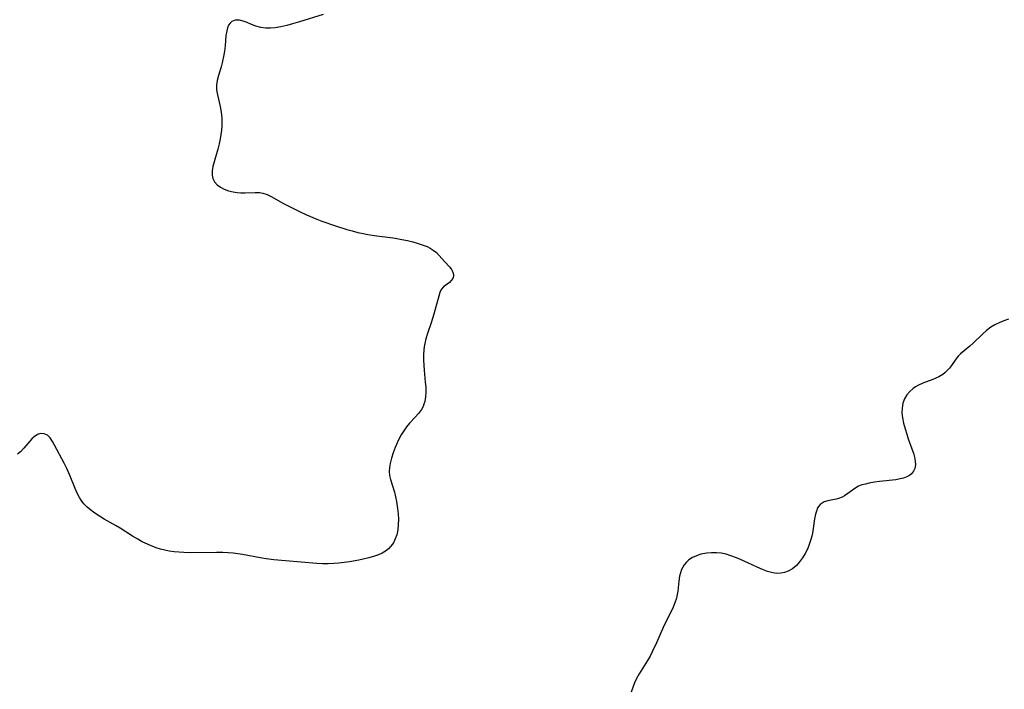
# Model space of a CAD drawing. Header units: metres. Extents: x 1073367 to 1082519, y 1569854 to 1574957.
# Tile 400 of 656: x 1076322 to 1076628, y 1574066 to 1574274. Entities that reach past the tile are written whole.
import ezdxf

# ---------------------------------------------------------------- set-up
doc = ezdxf.new("R2010")
doc.units = ezdxf.units.M
doc.layers.add('CGG_CurvaNivelLidar_v1', color=253, linetype='Continuous', lineweight=30)

msp = doc.modelspace()

# ---------------------------------------------------------------- linework, layer by layer
at = {"layer": 'CGG_CurvaNivelLidar_v1'}
for p, q in [((1076389.053, 1574273.5165, 67.5), (1076387.9899, 1574273.0964, 67.5)), ((1076389.6825, 1574273.58, 67.5), (1076389.053, 1574273.5165, 67.5)), ((1076390.3434, 1574273.5426, 67.5), (1076389.6825, 1574273.58, 67.5)), ((1076391.5073, 1574273.2825, 67.5), (1076390.3434, 1574273.5426, 67.5)), ((1076416.2799, 1574275.3594, 67.5), (1076408.9917, 1574272.9925, 67.5)), ((1076386.6179, 1574271.1731, 67.5), (1076386.382, 1574270.2269, 67.5)), ((1076386.9679, 1574271.9961, 67.5), (1076386.6179, 1574271.1731, 67.5)), ((1076387.4197, 1574272.618, 67.5), (1076386.9679, 1574271.9961, 67.5)), ((1076387.9899, 1574273.0964, 67.5), (1076387.4197, 1574272.618, 67.5)), ((1076392.7006, 1574272.8417, 67.5), (1076391.5073, 1574273.2825, 67.5)), ((1076394.0546, 1574272.2338, 67.5), (1076392.7006, 1574272.8417, 67.5)), ((1076395.4731, 1574271.6502, 67.5), (1076394.0546, 1574272.2338, 67.5)), ((1076396.9448, 1574271.2426, 67.5), (1076395.4731, 1574271.6502, 67.5)), ((1076398.5011, 1574271.0438, 67.5), (1076396.9448, 1574271.2426, 67.5)), ((1076399.9566, 1574271.0649, 67.5), (1076398.5011, 1574271.0438, 67.5)), ((1076401.4548, 1574271.2283, 67.5), (1076399.9566, 1574271.0649, 67.5)), ((1076403.2172, 1574271.5234, 67.5), (1076401.4548, 1574271.2283, 67.5)), ((1076405.0175, 1574271.9072, 67.5), (1076403.2172, 1574271.5234, 67.5)), ((1076406.8399, 1574272.3678, 67.5), (1076405.0175, 1574271.9072, 67.5)), ((1076408.9917, 1574272.9925, 67.5), (1076406.8399, 1574272.3678, 67.5)), ((1076386.1701, 1574268.7792, 67.5), (1076385.8816, 1574265.5596, 67.5)), ((1076386.382, 1574270.2269, 67.5), (1076386.1701, 1574268.7792, 67.5)), ((1076385.8816, 1574265.5596, 67.5), (1076385.6992, 1574263.9657, 67.5)), ((1076385.5029, 1574262.7776, 67.5), (1076384.9704, 1574260.3313, 67.5)), ((1076385.6992, 1574263.9657, 67.5), (1076385.5029, 1574262.7776, 67.5)), ((1076384.6487, 1574259.0924, 67.5), (1076383.8133, 1574256.3523, 67.5)), ((1076384.9704, 1574260.3313, 67.5), (1076384.6487, 1574259.0924, 67.5)), ((1076383.8133, 1574256.3523, 67.5), (1076383.401, 1574254.8628, 67.5)), ((1076383.401, 1574254.8628, 67.5), (1076383.1884, 1574253.3823, 67.5)), ((1076383.1884, 1574253.3823, 67.5), (1076383.264, 1574251.8955, 67.5)), ((1076383.264, 1574251.8955, 67.5), (1076383.5438, 1574250.3687, 67.5)), ((1076383.5438, 1574250.3687, 67.5), (1076384.3537, 1574246.7908, 67.5)), ((1076384.3537, 1574246.7908, 67.5), (1076384.6694, 1574245.015, 67.5)), ((1076384.6694, 1574245.015, 67.5), (1076384.863, 1574243.1966, 67.5)), ((1076384.863, 1574243.1966, 67.5), (1076384.8943, 1574242.0083, 67.5)), ((1076384.8564, 1574240.8088, 67.5), (1076384.7434, 1574239.4509, 67.5)), ((1076384.8943, 1574242.0083, 67.5), (1076384.8564, 1574240.8088, 67.5)), ((1076384.3354, 1574236.7322, 67.5), (1076384.0005, 1574235.1342, 67.5)), ((1076384.5668, 1574238.0901, 67.5), (1076384.3354, 1574236.7322, 67.5)), ((1076384.7434, 1574239.4509, 67.5), (1076384.5668, 1574238.0901, 67.5)), ((1076384.0005, 1574235.1342, 67.5), (1076383.61, 1574233.5604, 67.5)), ((1076383.61, 1574233.5604, 67.5), (1076382.4852, 1574229.6114, 67.5)), ((1076382.1244, 1574228.1586, 67.5), (1076381.8913, 1574226.7789, 67.5)), ((1076382.4852, 1574229.6114, 67.5), (1076382.1244, 1574228.1586, 67.5)), ((1076381.8913, 1574226.7789, 67.5), (1076381.8529, 1574225.4916, 67.5)), ((1076381.8529, 1574225.4916, 67.5), (1076382.0661, 1574224.3866, 67.5)), ((1076382.0661, 1574224.3866, 67.5), (1076382.6048, 1574223.3659, 67.5)), ((1076382.6048, 1574223.3659, 67.5), (1076383.4181, 1574222.4786, 67.5)), ((1076383.4181, 1574222.4786, 67.5), (1076384.444, 1574221.7199, 67.5)), ((1076384.444, 1574221.7199, 67.5), (1076385.6337, 1574221.0935, 67.5)), ((1076385.6337, 1574221.0935, 67.5), (1076386.9646, 1574220.6035, 67.5)), ((1076386.9646, 1574220.6035, 67.5), (1076388.3857, 1574220.2626, 67.5)), ((1076388.3857, 1574220.2626, 67.5), (1076389.5861, 1574220.0973, 67.5)), ((1076389.5861, 1574220.0973, 67.5), (1076390.8066, 1574220.0184, 67.5)), ((1076390.8066, 1574220.0184, 67.5), (1076392.0301, 1574220.0103, 67.5)), ((1076392.0301, 1574220.0103, 67.5), (1076395.1711, 1574220.1162, 67.5)), ((1076395.1711, 1574220.1162, 67.5), (1076396.6935, 1574220.0323, 67.5)), ((1076396.6935, 1574220.0323, 67.5), (1076397.6228, 1574219.8634, 67.5)), ((1076397.6228, 1574219.8634, 67.5), (1076398.8937, 1574219.45, 67.5)), ((1076398.8937, 1574219.45, 67.5), (1076400.1414, 1574218.877, 67.5)), ((1076400.1414, 1574218.877, 67.5), (1076404.0353, 1574216.7156, 67.5)), ((1076404.0353, 1574216.7156, 67.5), (1076406.8965, 1574215.1986, 67.5)), ((1076406.8965, 1574215.1986, 67.5), (1076408.957, 1574214.1552, 67.5)), ((1076408.957, 1574214.1552, 67.5), (1076411.164, 1574213.1198, 67.5)), ((1076411.164, 1574213.1198, 67.5), (1076414.3299, 1574211.7875, 67.5)), ((1076414.3299, 1574211.7875, 67.5), (1076415.9416, 1574211.1742, 67.5)), ((1076415.9416, 1574211.1742, 67.5), (1076420.0998, 1574209.7508, 67.5)), ((1076420.0998, 1574209.7508, 67.5), (1076423.6113, 1574208.6499, 67.5)), ((1076423.6113, 1574208.6499, 67.5), (1076425.3156, 1574208.1553, 67.5)), ((1076425.3156, 1574208.1553, 67.5), (1076427.0286, 1574207.7015, 67.5)), ((1076427.0286, 1574207.7015, 67.5), (1076428.7543, 1574207.3073, 67.5)), ((1076428.7543, 1574207.3073, 67.5), (1076430.1665, 1574207.0424, 67.5)), ((1076430.1665, 1574207.0424, 67.5), (1076432.9656, 1574206.6334, 67.5)), ((1076432.9656, 1574206.6334, 67.5), (1076437.1905, 1574206.0958, 67.5)), ((1076437.1905, 1574206.0958, 67.5), (1076438.646, 1574205.8739, 67.5)), ((1076438.646, 1574205.8739, 67.5), (1076440.7442, 1574205.4921, 67.5)), ((1076440.7442, 1574205.4921, 67.5), (1076442.4726, 1574205.1355, 67.5)), ((1076442.4726, 1574205.1355, 67.5), (1076444.1649, 1574204.7405, 67.5)), ((1076444.1649, 1574204.7405, 67.5), (1076445.8038, 1574204.2927, 67.5)), ((1076445.8038, 1574204.2927, 67.5), (1076447.3669, 1574203.7736, 67.5)), ((1076447.3669, 1574203.7736, 67.5), (1076448.5697, 1574203.2809, 67.5)), ((1076448.5697, 1574203.2809, 67.5), (1076449.5581, 1574202.7838, 67.5)), ((1076449.5581, 1574202.7838, 67.5), (1076450.4614, 1574202.2174, 67.5)), ((1076450.4614, 1574202.2174, 67.5), (1076451.4359, 1574201.4265, 67.5)), ((1076451.4359, 1574201.4265, 67.5), (1076452.2875, 1574200.5705, 67.5)), ((1076452.2875, 1574200.5705, 67.5), (1076453.9155, 1574198.6645, 67.5)), ((1076453.9155, 1574198.6645, 67.5), (1076455.5665, 1574196.927, 67.5)), ((1076455.5665, 1574196.927, 67.5), (1076456.1557, 1574196.1718, 67.5)), ((1076456.1557, 1574196.1718, 67.5), (1076456.5831, 1574195.3982, 67.5)), ((1076456.5831, 1574195.3982, 67.5), (1076456.776, 1574194.663, 67.5)), ((1076456.7741, 1574194.1952, 67.5), (1076456.6604, 1574193.7391, 67.5)), ((1076456.776, 1574194.663, 67.5), (1076456.7741, 1574194.1952, 67.5)), ((1076455.4601, 1574192.1856, 67.5), (1076453.6902, 1574190.7904, 67.5)), ((1076456.0514, 1574192.7659, 67.5), (1076455.4601, 1574192.1856, 67.5)), ((1076456.5042, 1574193.4007, 67.5), (1076456.0514, 1574192.7659, 67.5)), ((1076456.6604, 1574193.7391, 67.5), (1076456.5042, 1574193.4007, 67.5)), ((1076452.1554, 1574187.9435, 67.5), (1076451.2942, 1574184.5813, 67.5)), ((1076452.4906, 1574189.0238, 67.5), (1076452.1554, 1574187.9435, 67.5)), ((1076452.9431, 1574189.942, 67.5), (1076452.4906, 1574189.0238, 67.5)), ((1076453.6902, 1574190.7904, 67.5), (1076452.9431, 1574189.942, 67.5)), ((1076450.6688, 1574182.366, 67.5), (1076449.8067, 1574179.642, 67.5)), ((1076451.2942, 1574184.5813, 67.5), (1076450.6688, 1574182.366, 67.5)), ((1076449.8067, 1574179.642, 67.5), (1076448.698, 1574176.3404, 67.5)), ((1076624.746, 1574179.0187, 68), (1076623.4919, 1574178.2542, 68)), ((1076626.0621, 1574179.6792, 68), (1076624.746, 1574179.0187, 68)), ((1076627.4762, 1574180.2717, 68), (1076626.0621, 1574179.6792, 68)), ((1076628.915, 1574180.7581, 68), (1076627.4762, 1574180.2717, 68)), ((1076448.698, 1574176.3404, 67.5), (1076448.1831, 1574174.649, 67.5)), ((1076620.8793, 1574176.1095, 68), (1076618.0151, 1574173.3668, 68)), ((1076622.1457, 1574177.2333, 68), (1076620.8793, 1574176.1095, 68)), ((1076623.4919, 1574178.2542, 68), (1076622.1457, 1574177.2333, 68)), ((1076447.8379, 1574173.2301, 67.5), (1076447.6651, 1574172.2372, 67.5)), ((1076448.1831, 1574174.649, 67.5), (1076447.8379, 1574173.2301, 67.5)), ((1076618.0151, 1574173.3668, 68), (1076616.9201, 1574172.3939, 68)), ((1076447.4507, 1574169.6631, 67.5), (1076447.4454, 1574168.0832, 67.5)), ((1076447.5452, 1574171.2336, 67.5), (1076447.4507, 1574169.6631, 67.5)), ((1076447.6651, 1574172.2372, 67.5), (1076447.5452, 1574171.2336, 67.5)), ((1076614.0915, 1574170.0405, 68), (1076613.3373, 1574169.2834, 68)), ((1076616.9201, 1574172.3939, 68), (1076614.0915, 1574170.0405, 68)), ((1076447.4454, 1574168.0832, 67.5), (1076447.5072, 1574166.5027, 67.5)), ((1076447.5072, 1574166.5027, 67.5), (1076447.6175, 1574164.9303, 67.5)), ((1076611.2882, 1574166.4279, 68), (1076610.6026, 1574165.5438, 68)), ((1076612.5998, 1574168.3358, 68), (1076611.2882, 1574166.4279, 68)), ((1076613.3373, 1574169.2834, 68), (1076612.5998, 1574168.3358, 68)), ((1076447.6175, 1574164.9303, 67.5), (1076447.9973, 1574161.2269, 67.5)), ((1076608.5416, 1574163.6222, 68), (1076607.3322, 1574162.9028, 68)), ((1076609.2177, 1574164.1382, 68), (1076608.5416, 1574163.6222, 68)), ((1076609.8397, 1574164.7064, 68), (1076609.2177, 1574164.1382, 68)), ((1076610.6026, 1574165.5438, 68), (1076609.8397, 1574164.7064, 68)), ((1076447.9973, 1574161.2269, 67.5), (1076448.1177, 1574159.6707, 67.5)), ((1076602.319, 1574160.9166, 68), (1076600.7958, 1574160.2268, 68)), ((1076605.4921, 1574162.0815, 68), (1076602.319, 1574160.9166, 68)), ((1076606.4294, 1574162.4706, 68), (1076605.4921, 1574162.0815, 68)), ((1076607.3322, 1574162.9028, 68), (1076606.4294, 1574162.4706, 68)), ((1076448.1485, 1574158.1397, 67.5), (1076448.0617, 1574156.6508, 67.5)), ((1076448.1177, 1574159.6707, 67.5), (1076448.1485, 1574158.1397, 67.5)), ((1076597.3894, 1574157.2865, 68), (1076596.6819, 1574156.0904, 68)), ((1076598.2827, 1574158.3585, 68), (1076597.3894, 1574157.2865, 68)), ((1076599.3331, 1574159.2931, 68), (1076598.2827, 1574158.3585, 68)), ((1076600.0429, 1574159.7891, 68), (1076599.3331, 1574159.2931, 68)), ((1076600.7958, 1574160.2268, 68), (1076600.0429, 1574159.7891, 68)), ((1076447.5943, 1574154.4252, 67.5), (1076447.3029, 1574153.6864, 67.5)), ((1076447.8224, 1574155.2238, 67.5), (1076447.5943, 1574154.4252, 67.5)), ((1076448.0617, 1574156.6508, 67.5), (1076447.8224, 1574155.2238, 67.5)), ((1076596.1653, 1574154.6868, 68), (1076595.9045, 1574153.1855, 68)), ((1076596.6819, 1574156.0904, 68), (1076596.1653, 1574154.6868, 68)), ((1076445.8692, 1574151.4926, 67.5), (1076444.8216, 1574150.3452, 67.5)), ((1076446.78, 1574152.7219, 67.5), (1076445.8692, 1574151.4926, 67.5)), ((1076447.3029, 1574153.6864, 67.5), (1076446.78, 1574152.7219, 67.5)), ((1076595.9045, 1574153.1855, 68), (1076595.8919, 1574151.694, 68)), ((1076595.8919, 1574151.694, 68), (1076596.0623, 1574150.1596, 68)), ((1076443.071, 1574148.5066, 67.5), (1076442.1759, 1574147.3788, 67.5)), ((1076444.8216, 1574150.3452, 67.5), (1076443.071, 1574148.5066, 67.5)), ((1076596.0623, 1574150.1596, 68), (1076596.3948, 1574148.4774, 68)), ((1076596.3948, 1574148.4774, 68), (1076596.8397, 1574146.7816, 68)), ((1076328.6695, 1574145.3013, 67.5), (1076327.6568, 1574144.9562, 67.5)), ((1076329.7568, 1574145.2321, 67.5), (1076328.6695, 1574145.3013, 67.5)), ((1076330.7719, 1574144.73, 67.5), (1076329.7568, 1574145.2321, 67.5)), ((1076441.3443, 1574146.1614, 67.5), (1076440.5667, 1574144.8772, 67.5)), ((1076442.1759, 1574147.3788, 67.5), (1076441.3443, 1574146.1614, 67.5)), ((1076596.8397, 1574146.7816, 68), (1076597.3638, 1574145.0901, 68)), ((1076597.3638, 1574145.0901, 68), (1076597.8542, 1574143.6586, 68)), ((1076325.2691, 1574142.883, 67.5), (1076323.4588, 1574140.7483, 67.5)), ((1076325.9605, 1574143.6325, 67.5), (1076325.2691, 1574142.883, 67.5)), ((1076326.669, 1574144.2883, 67.5), (1076325.9605, 1574143.6325, 67.5)), ((1076327.6568, 1574144.9562, 67.5), (1076326.669, 1574144.2883, 67.5)), ((1076331.6035, 1574143.9133, 67.5), (1076330.7719, 1574144.73, 67.5)), ((1076332.3532, 1574142.8405, 67.5), (1076331.6035, 1574143.9133, 67.5)), ((1076333.0047, 1574141.7013, 67.5), (1076332.3532, 1574142.8405, 67.5)), ((1076439.6292, 1574143.1231, 67.5), (1076439.0619, 1574141.8926, 67.5)), ((1076440.5667, 1574144.8772, 67.5), (1076439.6292, 1574143.1231, 67.5)), ((1076597.8542, 1574143.6586, 68), (1076598.9935, 1574140.5541, 68)), ((1076322.4048, 1574139.6595, 67.5), (1076321.4402, 1574138.8697, 67.5)), ((1076323.4588, 1574140.7483, 67.5), (1076322.4048, 1574139.6595, 67.5)), ((1076335.9553, 1574136.0695, 67.5), (1076333.0047, 1574141.7013, 67.5)), ((1076438.0626, 1574139.3277, 67.5), (1076437.5283, 1574137.6558, 67.5)), ((1076438.6899, 1574140.9995, 67.5), (1076438.0626, 1574139.3277, 67.5)), ((1076439.0619, 1574141.8926, 67.5), (1076438.6899, 1574140.9995, 67.5)), ((1076598.9935, 1574140.5541, 68), (1076599.4344, 1574139.2296, 68)), ((1076599.4344, 1574139.2296, 68), (1076599.7861, 1574137.9431, 68)), ((1076336.7618, 1574134.4738, 67.5), (1076335.9553, 1574136.0695, 67.5)), ((1076437.1101, 1574136.0036, 67.5), (1076436.8937, 1574134.7547, 67.5)), ((1076437.5283, 1574137.6558, 67.5), (1076437.1101, 1574136.0036, 67.5)), ((1076599.7861, 1574137.9431, 68), (1076600.0084, 1574136.7074, 68)), ((1076600.0084, 1574136.7074, 68), (1076600.0556, 1574135.5336, 68)), ((1076337.6267, 1574132.5541, 67.5), (1076336.7618, 1574134.4738, 67.5)), ((1076436.8937, 1574134.7547, 67.5), (1076436.8193, 1574133.5175, 67.5)), ((1076436.8193, 1574133.5175, 67.5), (1076436.9311, 1574132.2556, 67.5)), ((1076598.8833, 1574132.8111, 68), (1076598.2184, 1574132.2772, 68)), ((1076599.4866, 1574133.5698, 68), (1076598.8833, 1574132.8111, 68)), ((1076599.8798, 1574134.4543, 68), (1076599.4866, 1574133.5698, 68)), ((1076600.0556, 1574135.5336, 68), (1076599.8798, 1574134.4543, 68)), ((1076339.347, 1574128.1915, 67.5), (1076337.6267, 1574132.5541, 67.5)), ((1076436.9311, 1574132.2556, 67.5), (1076437.2, 1574130.9947, 67.5)), ((1076437.2, 1574130.9947, 67.5), (1076438.4013, 1574127.0578, 67.5)), ((1076585.747, 1574129.8618, 68), (1076584.5811, 1574129.6156, 68)), ((1076587.3302, 1574130.1462, 68), (1076585.747, 1574129.8618, 68)), ((1076588.9629, 1574130.386, 68), (1076587.3302, 1574130.1462, 68)), ((1076594.0162, 1574130.9633, 68), (1076588.9629, 1574130.386, 68)), ((1076595.283, 1574131.1838, 68), (1076594.0162, 1574130.9633, 68)), ((1076596.4098, 1574131.4648, 68), (1076595.283, 1574131.1838, 68)), ((1076597.4369, 1574131.8461, 68), (1076596.4098, 1574131.4648, 68)), ((1076598.2184, 1574132.2772, 68), (1076597.4369, 1574131.8461, 68)), ((1076339.9708, 1574126.7913, 67.5), (1076339.347, 1574128.1915, 67.5)), ((1076340.6811, 1574125.4576, 67.5), (1076339.9708, 1574126.7913, 67.5)), ((1076438.4013, 1574127.0578, 67.5), (1076438.767, 1574125.6428, 67.5)), ((1076579.1231, 1574126.7055, 68), (1076578.0436, 1574125.9762, 68)), ((1076581.2669, 1574128.2705, 68), (1076579.1231, 1574126.7055, 68)), ((1076582.4469, 1574128.9269, 68), (1076581.2669, 1574128.2705, 68)), ((1076583.4753, 1574129.3165, 68), (1076582.4469, 1574128.9269, 68)), ((1076584.5811, 1574129.6156, 68), (1076583.4753, 1574129.3165, 68)), ((1076341.2109, 1574124.6367, 67.5), (1076340.6811, 1574125.4576, 67.5)), ((1076342.1135, 1574123.501, 67.5), (1076341.2109, 1574124.6367, 67.5)), ((1076438.767, 1574125.6428, 67.5), (1076439.0788, 1574124.195, 67.5)), ((1076439.0788, 1574124.195, 67.5), (1076439.4073, 1574122.065, 67.5)), ((1076571.1048, 1574123.7298, 68), (1076570.527, 1574123.2835, 68)), ((1076571.7598, 1574124.0671, 68), (1076571.1048, 1574123.7298, 68)), ((1076572.922, 1574124.4339, 68), (1076571.7598, 1574124.0671, 68)), ((1076575.4612, 1574124.9561, 68), (1076572.922, 1574124.4339, 68)), ((1076576.2172, 1574125.1609, 68), (1076575.4612, 1574124.9561, 68)), ((1076577.3111, 1574125.5821, 68), (1076576.2172, 1574125.1609, 68)), ((1076578.0436, 1574125.9762, 68), (1076577.3111, 1574125.5821, 68)), ((1076343.1349, 1574122.4565, 67.5), (1076342.1135, 1574123.501, 67.5)), ((1076344.2523, 1574121.4909, 67.5), (1076343.1349, 1574122.4565, 67.5)), ((1076345.4474, 1574120.5961, 67.5), (1076344.2523, 1574121.4909, 67.5)), ((1076346.9073, 1574119.6387, 67.5), (1076345.4474, 1574120.5961, 67.5)), ((1076439.4073, 1574122.065, 67.5), (1076439.5722, 1574120.3651, 67.5)), ((1076569.4359, 1574121.5522, 68), (1076569.0461, 1574120.2534, 68)), ((1076569.5876, 1574121.9123, 68), (1076569.4359, 1574121.5522, 68)), ((1076569.7234, 1574122.189, 68), (1076569.5876, 1574121.9123, 68)), ((1076570.0892, 1574122.7806, 68), (1076569.7234, 1574122.189, 68)), ((1076570.527, 1574123.2835, 68), (1076570.0892, 1574122.7806, 68)), ((1076348.4244, 1574118.7417, 67.5), (1076346.9073, 1574119.6387, 67.5)), ((1076352.0659, 1574116.692, 67.5), (1076348.4244, 1574118.7417, 67.5)), ((1076439.5722, 1574120.3651, 67.5), (1076439.6513, 1574118.6685, 67.5)), ((1076439.6513, 1574118.6685, 67.5), (1076439.6236, 1574116.9936, 67.5)), ((1076568.7734, 1574118.8145, 68), (1076568.3683, 1574115.8122, 68)), ((1076569.0461, 1574120.2534, 68), (1076568.7734, 1574118.8145, 68)), ((1076353.3462, 1574115.909, 67.5), (1076352.0659, 1574116.692, 67.5)), ((1076357.1413, 1574113.461, 67.5), (1076353.3462, 1574115.909, 67.5)), ((1076439.4596, 1574115.3618, 67.5), (1076439.1276, 1574113.8037, 67.5)), ((1076439.6236, 1574116.9936, 67.5), (1076439.4596, 1574115.3618, 67.5)), ((1076568.3683, 1574115.8122, 68), (1076568.12, 1574114.3191, 68)), ((1076358.777, 1574112.4683, 67.5), (1076357.1413, 1574113.461, 67.5)), ((1076359.9485, 1574111.828, 67.5), (1076358.777, 1574112.4683, 67.5)), ((1076361.1443, 1574111.2335, 67.5), (1076359.9485, 1574111.828, 67.5)), ((1076438.1089, 1574111.3995, 67.5), (1076437.353, 1574110.3393, 67.5)), ((1076438.704, 1574112.5726, 67.5), (1076438.1089, 1574111.3995, 67.5)), ((1076439.1276, 1574113.8037, 67.5), (1076438.704, 1574112.5726, 67.5)), ((1076567.6323, 1574112.3593, 68), (1076567.134, 1574110.8731, 68)), ((1076567.9341, 1574113.4749, 68), (1076567.6323, 1574112.3593, 68)), ((1076568.12, 1574114.3191, 68), (1076567.9341, 1574113.4749, 68)), ((1076362.7968, 1574110.5002, 67.5), (1076361.1443, 1574111.2335, 67.5)), ((1076364.485, 1574109.8587, 67.5), (1076362.7968, 1574110.5002, 67.5)), ((1076365.8334, 1574109.4295, 67.5), (1076364.485, 1574109.8587, 67.5)), ((1076367.2016, 1574109.0696, 67.5), (1076365.8334, 1574109.4295, 67.5)), ((1076368.5879, 1574108.7843, 67.5), (1076367.2016, 1574109.0696, 67.5)), ((1076370.078, 1574108.5669, 67.5), (1076368.5879, 1574108.7843, 67.5)), ((1076371.5831, 1574108.4234, 67.5), (1076370.078, 1574108.5669, 67.5)), ((1076373.0992, 1574108.3376, 67.5), (1076371.5831, 1574108.4234, 67.5)), ((1076375.2965, 1574108.2847, 67.5), (1076373.0992, 1574108.3376, 67.5)), ((1076383.2415, 1574108.3449, 67.5), (1076375.2965, 1574108.2847, 67.5)), ((1076385.2345, 1574108.3206, 67.5), (1076383.2415, 1574108.3449, 67.5)), ((1076435.6238, 1574108.769, 67.5), (1076434.6082, 1574108.1521, 67.5)), ((1076436.5433, 1574109.4996, 67.5), (1076435.6238, 1574108.769, 67.5)), ((1076437.353, 1574110.3393, 67.5), (1076436.5433, 1574109.4996, 67.5)), ((1076566.5384, 1574109.4208, 68), (1076565.848, 1574108.0218, 68)), ((1076567.134, 1574110.8731, 68), (1076566.5384, 1574109.4208, 68)), ((1076386.8139, 1574108.2565, 67.5), (1076385.2345, 1574108.3206, 67.5)), ((1076388.3872, 1574108.1367, 67.5), (1076386.8139, 1574108.2565, 67.5)), ((1076389.8533, 1574107.9643, 67.5), (1076388.3872, 1574108.1367, 67.5)), ((1076391.3143, 1574107.744, 67.5), (1076389.8533, 1574107.9643, 67.5)), ((1076396.7977, 1574106.7327, 67.5), (1076391.3143, 1574107.744, 67.5)), ((1076398.6313, 1574106.4257, 67.5), (1076396.7977, 1574106.7327, 67.5)), ((1076401.0532, 1574106.1042, 67.5), (1076398.6313, 1574106.4257, 67.5)), ((1076404.6084, 1574105.744, 67.5), (1076401.0532, 1574106.1042, 67.5)), ((1076414.3525, 1574104.9882, 67.5), (1076404.6084, 1574105.744, 67.5)), ((1076424.4611, 1574105.4952, 67.5), (1076422.8488, 1574105.2539, 67.5)), ((1076427.3923, 1574106.0058, 67.5), (1076424.4611, 1574105.4952, 67.5)), ((1076428.7052, 1574106.2692, 67.5), (1076427.3923, 1574106.0058, 67.5)), ((1076430.5114, 1574106.6966, 67.5), (1076428.7052, 1574106.2692, 67.5)), ((1076432.2455, 1574107.1988, 67.5), (1076430.5114, 1574106.6966, 67.5)), ((1076433.4632, 1574107.6312, 67.5), (1076432.2455, 1574107.1988, 67.5)), ((1076434.6082, 1574108.1521, 67.5), (1076433.4632, 1574107.6312, 67.5)), ((1076528.9893, 1574105.3762, 68), (1076528.3026, 1574104.5403, 68)), ((1076529.7987, 1574106.1003, 68), (1076528.9893, 1574105.3762, 68)), ((1076530.9142, 1574106.8142, 68), (1076529.7987, 1574106.1003, 68)), ((1076532.1543, 1574107.3762, 68), (1076530.9142, 1574106.8142, 68)), ((1076533.4878, 1574107.8041, 68), (1076532.1543, 1574107.3762, 68)), ((1076535.3126, 1574108.1745, 68), (1076533.4878, 1574107.8041, 68)), ((1076536.806, 1574108.3155, 68), (1076535.3126, 1574108.1745, 68)), ((1076538.3276, 1574108.3038, 68), (1076536.806, 1574108.3155, 68)), ((1076539.8256, 1574108.1302, 68), (1076538.3276, 1574108.3038, 68)), ((1076541.328, 1574107.816, 68), (1076539.8256, 1574108.1302, 68)), ((1076542.826, 1574107.3835, 68), (1076541.328, 1574107.816, 68)), ((1076544.6018, 1574106.7392, 68), (1076542.826, 1574107.3835, 68)), ((1076545.8326, 1574106.2285, 68), (1076544.6018, 1574106.7392, 68)), ((1076548.2573, 1574105.1097, 68), (1076545.8326, 1574106.2285, 68)), ((1076564.142, 1574105.4492, 68), (1076563.1189, 1574104.3336, 68)), ((1076565.0593, 1574106.6992, 68), (1076564.142, 1574105.4492, 68)), ((1076565.848, 1574108.0218, 68), (1076565.0593, 1574106.6992, 68)), ((1076416.1137, 1574104.8932, 67.5), (1076414.3525, 1574104.9882, 67.5)), ((1076417.8726, 1574104.8617, 67.5), (1076416.1137, 1574104.8932, 67.5)), ((1076419.5991, 1574104.919, 67.5), (1076417.8726, 1574104.8617, 67.5)), ((1076421.2277, 1574105.0556, 67.5), (1076419.5991, 1574104.919, 67.5)), ((1076422.8488, 1574105.2539, 67.5), (1076421.2277, 1574105.0556, 67.5)), ((1076527.4971, 1574103.0441, 68), (1076527.158, 1574102.0471, 68)), ((1076527.86, 1574103.8188, 68), (1076527.4971, 1574103.0441, 68)), ((1076528.3026, 1574104.5403, 68), (1076527.86, 1574103.8188, 68)), ((1076550.9762, 1574103.7775, 68), (1076548.2573, 1574105.1097, 68)), ((1076552.5894, 1574103.0583, 68), (1076550.9762, 1574103.7775, 68)), ((1076554.1951, 1574102.4621, 68), (1076552.5894, 1574103.0583, 68)), ((1076555.7902, 1574102.0476, 68), (1076554.1951, 1574102.4621, 68)), ((1076560.5919, 1574102.5526, 68), (1076559.4902, 1574102.145, 68)), ((1076561.9118, 1574103.326, 68), (1076560.5919, 1574102.5526, 68)), ((1076563.1189, 1574104.3336, 68), (1076561.9118, 1574103.326, 68)), ((1076526.6748, 1574099.4804, 68), (1076526.3089, 1574096.3431, 68)), ((1076526.9104, 1574101.0008, 68), (1076526.6748, 1574099.4804, 68)), ((1076527.158, 1574102.0471, 68), (1076526.9104, 1574101.0008, 68)), ((1076557.0762, 1574101.8893, 68), (1076555.7902, 1574102.0476, 68)), ((1076558.3363, 1574101.9209, 68), (1076557.0762, 1574101.8893, 68)), ((1076559.4902, 1574102.145, 68), (1076558.3363, 1574101.9209, 68)), ((1076526.3089, 1574096.3431, 68), (1076526.0284, 1574094.7715, 68)), ((1076525.8963, 1574094.2322, 68), (1076525.4337, 1574092.7867, 68)), ((1076526.0284, 1574094.7715, 68), (1076525.8963, 1574094.2322, 68)), ((1076524.8521, 1574091.3584, 68), (1076521.839, 1574085.055, 68)), ((1076525.4337, 1574092.7867, 68), (1076524.8521, 1574091.3584, 68)), ((1076521.839, 1574085.055, 68), (1076519.7202, 1574080.3358, 68)), ((1076519.7202, 1574080.3358, 68), (1076518.4254, 1574077.5728, 68)), ((1076516.9644, 1574074.8726, 68), (1076514.3748, 1574070.6742, 68)), ((1076517.7278, 1574076.2236, 68), (1076516.9644, 1574074.8726, 68)), ((1076518.4254, 1574077.5728, 68), (1076517.7278, 1574076.2236, 68)), ((1076513.4704, 1574069.0249, 68), (1076512.9567, 1574067.9192, 68)), ((1076514.3748, 1574070.6742, 68), (1076513.4704, 1574069.0249, 68)), ((1076512.4943, 1574066.7878, 68), (1076511.8762, 1574065.0478, 68)), ((1076512.9567, 1574067.9192, 68), (1076512.4943, 1574066.7878, 68))]:
    msp.add_line(p, q, dxfattribs=at)

doc.saveas('drawing.dxf')
